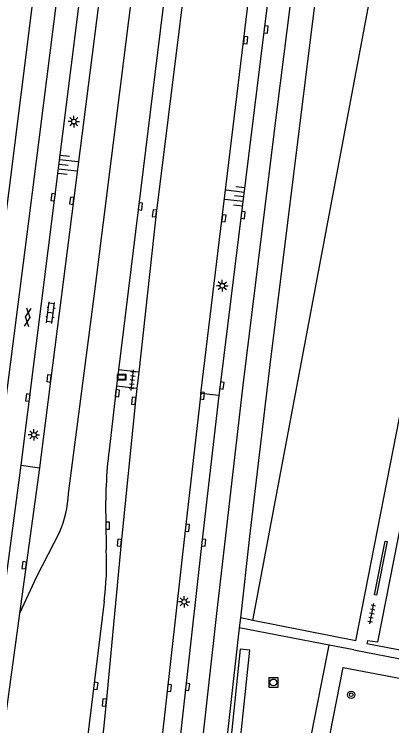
# Model space of a CAD drawing. Extents: x 131000 to 133014, y 396499 to 399001.
# Drawn here: x 131673.7 to 131714.9, y 397224.8 to 397302.3 of the extents above; entities that cross this region are included whole.
import ezdxf

# ---------------------------------------------------------------- set-up
doc = ezdxf.new("R2010")
doc.units = 0
for name, color, linetype in [('gg-afsc-muur', 7, 'Continuous'), ('gg-bbg-hoofdgebouw', 7, 'Continuous'), ('gg-knt-BGT kruinlijn', 7, 'Continuous'), ('gg-knt-verharding', 7, 'Continuous'), ('gg-knt-verharding nz', 7, 'Continuous'), ('gt-grn-groengrens', 7, 'Continuous'), ('gt-symb-boom', 7, 'Continuous'), ('gt-symb-gesloten verharding', 7, 'Continuous'), ('gt-symb-klinker verharding', 7, 'Continuous'), ('gt-symb-kolk', 7, 'Continuous'), ('gt-symb-lichtmast', 7, 'Continuous'), ('gt-symb-reclamebord', 7, 'Continuous'), ('gt-symb-rioolschacht', 7, 'Continuous'), ('gt-symb-talud symbool', 7, 'Continuous'), ('gt-symb-tegel verharding', 7, 'Continuous')]:
    doc.layers.add(name, color=color, linetype=linetype)

# ---------------------------------------------------------------- blocks, each defined once
blk = doc.blocks.new('gt0-TEG1')
at = {"layer": 'gt-symb-tegel verharding'}
for p, q in [((-1.125, 0), (1.125, 0)), ((-0.9, -0.25), (-0.9, 0.25)), ((-0.45, -0.25), (-0.45, 0.25)), ((0, -0.25), (0, 0.25)), ((0.45, -0.25), (0.45, 0.25)), ((0.9, -0.25), (0.9, 0.25))]:
    blk.add_line(p, q, dxfattribs=at)
blk = doc.blocks.new('gt0-BOOM')
at = {"layer": 'gt-symb-boom'}
for radius in [0.4, 0.2]:
    blk.add_circle((0, 0), radius, dxfattribs=at)
blk = doc.blocks.new('gt0-RS')
at = {"layer": 'gt-symb-rioolschacht'}
blk.add_lwpolyline([(-0.5, -0.5), (0.5, -0.5), (0.5, 0.5), (-0.5, 0.5)], close=True, dxfattribs=at)
blk.add_circle((0, 0), 0.375, dxfattribs=at)
blk = doc.blocks.new('gt0-KOLK')
at = {"layer": 'gt-symb-kolk'}
blk.add_lwpolyline([(0, 0), (0.375, 0), (0.375, 0.4), (-0.375, 0.4), (-0.375, 0), (0, 0)], dxfattribs=at)
blk = doc.blocks.new('gt0-LMAST')
at = {"layer": 'gt-symb-lichtmast'}
for p, q in [((-0.182, 0.173), (-0.447, 0.438)), ((-0.005, 0.246), (-0.005, 0.621)), ((0.172, 0.173), (0.437, 0.438)), ((-0.255, -0.004), (-0.63, -0.004)), ((-0.182, -0.181), (-0.447, -0.446)), ((-0.005, -0.254), (-0.005, -0.629)), ((0.437, -0.446), (0.172, -0.181)), ((0.245, -0.004), (0.62, -0.004))]:
    blk.add_line(p, q, dxfattribs=at)
blk.add_circle((-0.005, -0.004), 0.25, dxfattribs=at)
blk = doc.blocks.new('gt0-RBORD')
at = {"layer": 'gt-symb-reclamebord'}
blk.add_lwpolyline([(-0.5, 0.295), (-0.5, -0.295), (0.5, -0.295), (0.5, 0.295), (-0.5, 0.295)], dxfattribs=at)
blk.add_lwpolyline([(-0.417, -0.212), (0.417, -0.212), (0.417, 0.212), (-0.417, 0.212)], close=True, dxfattribs=at)
blk = doc.blocks.new('gt0-GESVH1')
at = {"layer": 'gt-symb-gesloten verharding'}
for p, q in [((-0.992, -0.261), (0.008, 0.239)), ((0.008, -0.261), (-0.992, 0.239)), ((0.008, 0.239), (1.008, -0.261)), ((1.008, 0.239), (0.008, -0.261))]:
    blk.add_line(p, q, dxfattribs=at)
blk = doc.blocks.new('gt0-KL1')
at = {"layer": 'gt-symb-klinker verharding'}
for p, q in [((-1.15, 0.3), (1.15, 0.3)), ((-1, -0.3), (-1, 0.3)), ((-0.5, 0.3), (-0.5, 0.45)), ((0, -0.3), (0, 0.3)), ((0.5, 0.3), (0.5, 0.45)), ((1, -0.3), (1, 0.3)), ((-1.15, -0.3), (1.15, -0.3)), ((-0.5, -0.45), (-0.5, -0.3)), ((0.5, -0.45), (0.5, -0.3))]:
    blk.add_line(p, q, dxfattribs=at)
blk = doc.blocks.new('gt0-TALUD_1')
at = {"layer": 'gt-symb-talud symbool'}
for p, q in [((0, -1), (0, 0)), ((-1, -1), (-1, 0)), ((-0.5, -2), (-0.5, 0)), ((0.5, -2), (0.5, 0)), ((1, -1), (1, 0))]:
    blk.add_line(p, q, dxfattribs=at)

msp = doc.modelspace()

# ---------------------------------------------------------------- linework, layer by layer
at = {"layer": 'gg-afsc-muur'}
msp.add_lwpolyline([(131714.155, 397244.907), (131714.359, 397244.872), (131713.204, 397239.048), (131713.002, 397239.087), (131714.155, 397244.907)], dxfattribs=at)
at = {"layer": 'gg-bbg-hoofdgebouw'}
msp.add_lwpolyline([(131716.355, 397249.412), (131713.33, 397233.93), (131712.24, 397234.07), (131712.17, 397233.79), (131722.62, 397231.78)], dxfattribs=at)
at = {"layer": 'gg-knt-BGT kruinlijn'}
msp.add_line((131699.745, 397236.291), (131717.857, 397332.427), dxfattribs=at)
at = {"layer": 'gg-knt-verharding'}
for p, q in [((131710.949, 397234.054), (131729.729, 397330.087)), ((131694.075, 397261.001), (131701.531, 397322.363)), ((131685.094, 397263.587), (131684.874, 397261.801)), ((131687.312, 397263.342), (131685.094, 397263.587)), ((131687.312, 397263.342), (131687.113, 397261.553)), ((131684.874, 397261.801), (131684.08, 397254.844)), ((131687.113, 397261.553), (131684.874, 397261.801)), ((131696.02, 397260.799), (131694.075, 397261.001)), ((131674.508, 397253.206), (131676.516, 397252.912)), ((131676.516, 397252.912), (131674.318, 397237.032)), ((131683.725, 397247.211), (131683.778, 397243.973)), ((131698.386, 397236.562), (131698.265, 397235.489)), ((131699.745, 397236.291), (131698.386, 397236.562)), ((131710.949, 397234.054), (131699.745, 397236.291)), ((131708.044, 397233.611), (131698.265, 397235.489)), ((131710.76, 397233.09), (131708.044, 397233.611)), ((131710.76, 397233.09), (131722.429, 397230.831))]:
    msp.add_line(p, q, dxfattribs=at)
for points in [[(131688.977, 397175.895), (131695.768, 397236.721), (131698.684, 397261.926), (131702.395, 397291.921), (131706.062, 397320.94), (131706.521, 397323.397), (131707.158, 397326.366), (131707.496, 397328.872), (131713.356, 397376.669), (131713.67, 397379.572), (131713.771, 397382.099), (131713.856, 397383.722)], [(131662.384, 397182.882), (131664.916, 397201.5), (131667.775, 397222.359), (131669.342, 397233.494), (131670.629, 397243.189), (131675.748, 397282.88), (131681.138, 397325.686), (131688.148, 397382.542)], [(131711.615, 397379.402), (131706.931, 397341.498), (131706.183, 397333.534), (131705.525, 397328.576), (131705.079, 397326.237), (131704.313, 397323.729), (131703.778, 397321.784), (131703.464, 397319.521), (131702.749, 397314.865), (131700.976, 397300.663), (131696.182, 397261.905), (131696.02, 397260.799)], [(131683.678, 397367.637), (131678.583, 397326.252), (131673.173, 397283.125), (131669.829, 397257.175)], [(131712.191, 397347.747), (131711.334, 397338.599), (131709.572, 397324.959), (131709.281, 397323.604), (131708.837, 397321.688), (131708.483, 397319.429), (131706.052, 397300.083), (131701.576, 397264.117), (131699.382, 397245.432), (131698.386, 397236.562)], [(131674.508, 397253.206), (131678.181, 397282.342), (131683.474, 397324.572)], [(131685.533, 397324.317), (131685.095, 397320.721), (131682.916, 397303.329), (131680.211, 397281.966), (131677.737, 397262.619), (131676.516, 397252.912)], [(131692.466, 397323.47), (131692.295, 397322.086), (131685.094, 397263.587)], [(131694.505, 397323.221), (131694.39, 397322.299), (131689.228, 397280.596), (131687.312, 397263.342)], [(131687.113, 397261.553), (131686.962, 397260.191), (131685.41, 397244.748), (131683.767, 397227.344), (131682.586, 397215.896), (131680.024, 397194.084), (131677.985, 397176.553)], [(131694.075, 397261.001), (131692.399, 397246.397), (131686.079, 397190.024), (131685.596, 397186.556), (131685.125, 397183.985), (131684.655, 397182.164), (131684.246, 397180.948), (131683.463, 397178.13), (131683.161, 397175.957)], [(131696.02, 397260.799), (131694.176, 397244.783), (131690.765, 397214.141), (131688.508, 397194.316), (131686.741, 397178.362), (131686.382, 397175.37)], [(131664.369, 397178.513), (131665.069, 397184.034), (131667.589, 397202.75), (131670.253, 397221.82), (131673.078, 397242.479), (131674.508, 397253.206)], [(131683.544, 397238.348), (131682.434, 397229.188), (131679.563, 397205.822), (131678.126, 397194.419), (131675.998, 397176.849)], [(131674.318, 397237.032), (131668.527, 397194.68), (131666.258, 397178.25)], [(131698.265, 397235.489), (131694.024, 397197.738), (131691.81, 397177.831), (131694.199, 397177.558), (131693.852, 397174.978), (131691.683, 397175.216)]]:
    msp.add_lwpolyline(points, dxfattribs=at)
for centre, radius, start, end in [((131734.974, 397248.652), 51.27, 173.06351, 181.61083), ((131650.745, 397242.53), 33.065, 352.73411, 2.50163)]:
    msp.add_arc(centre, radius, start, end, dxfattribs=at)
at = {"layer": 'gg-knt-verharding nz'}
for points in [[(131679.648, 397250.105), (131682.494, 397271.852), (131689.014, 397323.892)], [(131678.677, 397245.911), (131676.185, 397241.051), (131674.318, 397237.032)]]:
    msp.add_lwpolyline(points, dxfattribs=at)
msp.add_arc((131668.292, 397250.525), 11.364, 336.04627, 357.8827, dxfattribs=at)
at = {"layer": 'gt-grn-groengrens'}
msp.add_line((131696.707, 397176.242), (131708.044, 397233.611), dxfattribs=at)
for points in [[(131692.692, 397178.348), (131693.628, 397178.117), (131699.43, 397233.063), (131698.356, 397233.164), (131692.692, 397178.348)], [(131698.727, 397175.817), (131709.599, 397231.164), (131724.696, 397228.295)]]:
    msp.add_lwpolyline(points, dxfattribs=at)

# ---------------------------------------------------------------- block references
at = {"layer": 'gt-symb-boom'}
msp.add_blockref('gt0-BOOM', (131710.458, 397228.195), dxfattribs=at)
at = {"layer": 'gt-symb-gesloten verharding', "rotation": 82.64762063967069}
msp.add_blockref('gt0-GESVH1', (131675.201, 397269.296), dxfattribs=at)
at = {"layer": 'gt-symb-klinker verharding', "rotation": 82.9887502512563}
msp.add_blockref('gt0-KL1', (131677.704, 397269.801), dxfattribs=at)
at = {"layer": 'gt-symb-kolk'}
for p, rotation in [((131700.976, 397300.663), -97.06814005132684), ((131698.756, 397299.499), -96.89054832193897), ((131678.181, 397282.342), 82.81812146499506), ((131680.211, 397281.966), 82.76127349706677), ((131687.296, 397281.402), -97.00425924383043), ((131689.228, 397280.596), 83.68511557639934), ((131696.386, 397280.104), -96.9474106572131), ((131698.47, 397280.45), -97.00425924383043), ((131677.737, 397262.619), 82.70443985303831), ((131696.182, 397261.905), -98.34086686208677), ((131675.433, 397260.538), 82.81812146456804), ((131684.782, 397261.06), -97.06814005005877), ((131694.048, 397260.78), -96.89054832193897), ((131686.962, 397260.191), 84.2609015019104), ((131683.735, 397246.607), -89.08334574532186), ((131692.399, 397246.397), -96.54909157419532), ((131685.41, 397244.748), 84.60853660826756), ((131694.176, 397244.783), -96.37182240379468), ((131675.035, 397242.266), 82.06444962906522), ((131682.434, 397229.188), -96.89054832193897), ((131690.45, 397228.955), -96.37182240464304), ((131692.425, 397229.075), -96.31488442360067), ((131683.767, 397227.344), 84.08992967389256)]:
    msp.add_blockref('gt0-KOLK', p, dxfattribs=dict(at, rotation=rotation))
at = {"layer": 'gt-symb-lichtmast'}
for p in [(131680.245, 397290.613), (131696.421, 397272.742), (131675.898, 397256.503), (131692.262, 397238.325)]:
    msp.add_blockref('gt0-LMAST', p, dxfattribs=at)
at = {"layer": 'gt-symb-reclamebord'}
msp.add_blockref('gt0-RBORD', (131685.447, 397262.781), dxfattribs=at)
at = {"layer": 'gt-symb-rioolschacht'}
msp.add_blockref('gt0-RS', (131701.983, 397229.538), dxfattribs=at)
at = {"layer": 'gt-symb-talud symbool'}
for p, xscale, yscale, rotation in [((131678.644, 397285.944), 0.99952238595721, 0.99952238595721, 83.45090842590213), ((131698.751, 397282.443), 0.9995223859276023, 0.9995223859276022, -96.54909157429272)]:
    msp.add_blockref('gt0-TALUD_1', p, dxfattribs=dict(at, xscale=xscale, yscale=yscale, rotation=rotation))
at = {"layer": 'gt-symb-tegel verharding'}
for p, rotation in [((131686.609, 397262.447), 83.68511557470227), ((131712.703, 397237.023), 78.92612885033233)]:
    msp.add_blockref('gt0-TEG1', p, dxfattribs=dict(at, rotation=rotation))

doc.saveas('drawing.dxf')
